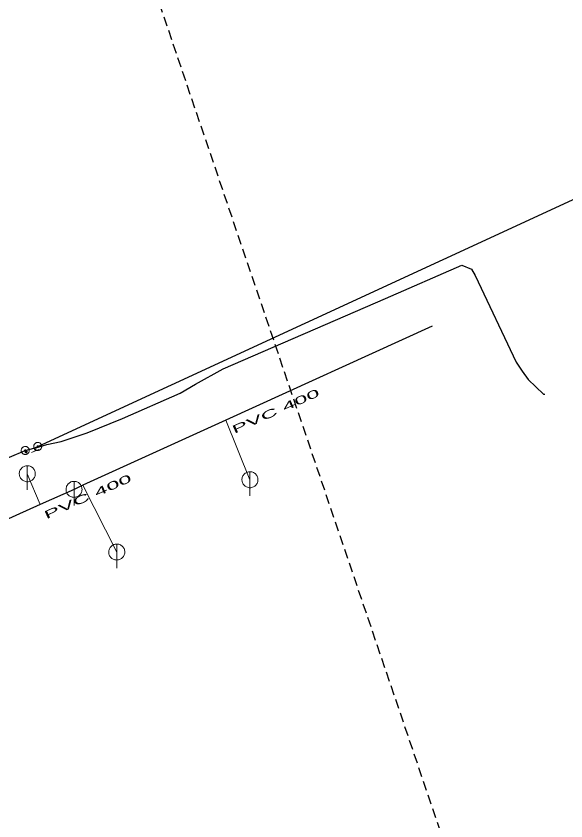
# Model space of a CAD drawing. Extents: x -659250 to -657316, y -997555 to -993684.
# Drawn here: x -657783.8 to -657715.2, y -996267.1 to -996166.6 of the extents above; entities that cross this region are included whole.
import ezdxf

# ---------------------------------------------------------------- set-up
doc = ezdxf.new("R2010")
doc.units = 0
doc.header["$LTSCALE"] = 0.4
doc.linetypes.add('MEDIUM_DASHED', pattern=[4.5, 3, -1.5])
doc.layers.add('1', color=7, linetype='Continuous')
for name, color, linetype, lineweight in [('11', 7, 'Continuous', 13), ('14', 7, 'Continuous', 25), ('17', 7, 'Continuous', 25), ('22', 7, 'Continuous', 13), ('34', 7, 'Continuous', 13), ('47', 7, 'Continuous', 13), ('63', 7, 'MEDIUM_DASHED', 25), ('9', 7, 'Continuous', 13)]:
    doc.layers.add(name, color=color, linetype=linetype, lineweight=lineweight)

msp = doc.modelspace()

# ---------------------------------------------------------------- linework, layer by layer
at = {"layer": '11'}
for p, q in [((-657754.6, -996224.46), (-657757.611, -996217.032)), ((-657782.379, -996223.71), (-657780.76, -996227.561)), ((-657771.219, -996233.489), (-657775.438, -996225.153))]:
    msp.add_line(p, q, dxfattribs=at)
at = {"layer": '14', "lineweight": 13}
for p, q in [((-657781.075, -996220.295), (-657781.03, -996220.41)), ((-657781.574, -996220.526), (-657781.39, -996220.87))]:
    msp.add_line(p, q, dxfattribs=at)
at = {"layer": '14'}
for points in [[(-657731.859, -996205.3), (-657757.611, -996217.032), (-657775.438, -996225.153), (-657776.55, -996225.66)], [(-657776.55, -996225.66), (-657780.76, -996227.561), (-657816.403, -996243.664), (-657823.5, -996246.87)]]:
    msp.add_lwpolyline(points, dxfattribs=at)
at = {"layer": '14', "lineweight": 13}
msp.add_lwpolyline([(-657782.637, -996220.807), (-657782.613, -996220.861), (-657782.53, -996220.969)], dxfattribs=at)
at = {"layer": '17'}
for points in [[(-657782.637, -996220.807), (-657781.574, -996220.526), (-657781.075, -996220.295), (-657562.653, -996119.43)], [(-657781.03, -996220.41), (-657779.926, -996220.048), (-657778.17, -996219.68), (-657774.907, -996218.61), (-657770.499, -996216.824), (-657763.289, -996213.66), (-657761.395, -996212.515), (-657757.94, -996210.6), (-657737.689, -996201.82), (-657728.149, -996197.67), (-657726.969, -996198.149), (-657726.483, -996198.957), (-657721.39, -996209.77), (-657720.624, -996210.889), (-657719.899, -996211.949), (-657717.983, -996213.755), (-657717.798, -996213.765)], [(-657822.434, -996236.967), (-657821.62, -996236.52), (-657784.598, -996221.628), (-657782.637, -996220.807)]]:
    msp.add_lwpolyline(points, dxfattribs=at)
at = {"layer": '22'}
for p, q in [((-657782.379, -996225.71), (-657782.378, -996222.71)), ((-657754.6, -996226.46), (-657754.599, -996223.46)), ((-657776.55, -996227.66), (-657776.549, -996224.66)), ((-657771.219, -996235.489), (-657771.218, -996232.489))]:
    msp.add_line(p, q, dxfattribs=at)
for points in [[(-657781.379, -996223.71), (-657781.384, -996223.601), (-657781.402, -996223.493), (-657781.432, -996223.387), (-657781.472, -996223.286), (-657781.524, -996223.189), (-657781.586, -996223.099), (-657781.658, -996223.016), (-657781.738, -996222.942), (-657781.826, -996222.876), (-657781.92, -996222.821), (-657782.02, -996222.776), (-657782.125, -996222.743), (-657782.232, -996222.721), (-657782.341, -996222.711), (-657782.451, -996222.713), (-657782.559, -996222.727), (-657782.666, -996222.752), (-657782.769, -996222.789), (-657782.867, -996222.838), (-657782.959, -996222.896), (-657783.045, -996222.965), (-657783.122, -996223.042), (-657783.191, -996223.128), (-657783.25, -996223.22), (-657783.298, -996223.318), (-657783.335, -996223.421), (-657783.361, -996223.528), (-657783.375, -996223.636), (-657783.378, -996223.746), (-657783.368, -996223.855), (-657783.347, -996223.962), (-657783.313, -996224.066), (-657783.269, -996224.166), (-657783.214, -996224.261), (-657783.148, -996224.349), (-657783.074, -996224.429), (-657782.991, -996224.501), (-657782.901, -996224.563), (-657782.805, -996224.615), (-657782.703, -996224.656), (-657782.598, -996224.686), (-657782.49, -996224.704), (-657782.38, -996224.71), (-657782.271, -996224.704), (-657782.163, -996224.686), (-657782.058, -996224.657), (-657781.956, -996224.616), (-657781.859, -996224.564), (-657781.769, -996224.502), (-657781.686, -996224.431), (-657781.611, -996224.351), (-657781.546, -996224.263), (-657781.49, -996224.169), (-657781.446, -996224.069), (-657781.412, -996223.965), (-657781.39, -996223.857), (-657781.38, -996223.748)], [(-657753.6, -996224.46), (-657753.605, -996224.351), (-657753.623, -996224.243), (-657753.653, -996224.137), (-657753.693, -996224.036), (-657753.745, -996223.939), (-657753.807, -996223.849), (-657753.879, -996223.766), (-657753.959, -996223.692), (-657754.047, -996223.626), (-657754.141, -996223.571), (-657754.241, -996223.526), (-657754.346, -996223.493), (-657754.453, -996223.471), (-657754.562, -996223.461), (-657754.672, -996223.463), (-657754.78, -996223.477), (-657754.887, -996223.502), (-657754.99, -996223.539), (-657755.088, -996223.588), (-657755.18, -996223.646), (-657755.266, -996223.715), (-657755.343, -996223.792), (-657755.412, -996223.878), (-657755.471, -996223.97), (-657755.519, -996224.068), (-657755.556, -996224.171), (-657755.582, -996224.278), (-657755.596, -996224.386), (-657755.599, -996224.496), (-657755.589, -996224.605), (-657755.568, -996224.712), (-657755.534, -996224.816), (-657755.49, -996224.916), (-657755.435, -996225.011), (-657755.369, -996225.099), (-657755.295, -996225.179), (-657755.212, -996225.251), (-657755.122, -996225.313), (-657755.026, -996225.365), (-657754.924, -996225.406), (-657754.819, -996225.436), (-657754.711, -996225.454), (-657754.601, -996225.46), (-657754.492, -996225.454), (-657754.384, -996225.436), (-657754.279, -996225.407), (-657754.177, -996225.366), (-657754.08, -996225.314), (-657753.99, -996225.252), (-657753.907, -996225.181), (-657753.832, -996225.101), (-657753.767, -996225.013), (-657753.711, -996224.919), (-657753.667, -996224.819), (-657753.633, -996224.715), (-657753.611, -996224.607), (-657753.601, -996224.498)], [(-657775.55, -996225.66), (-657775.555, -996225.551), (-657775.573, -996225.443), (-657775.603, -996225.337), (-657775.643, -996225.236), (-657775.695, -996225.139), (-657775.757, -996225.049), (-657775.829, -996224.966), (-657775.909, -996224.892), (-657775.997, -996224.826), (-657776.091, -996224.771), (-657776.191, -996224.726), (-657776.296, -996224.693), (-657776.403, -996224.671), (-657776.512, -996224.661), (-657776.622, -996224.663), (-657776.73, -996224.677), (-657776.837, -996224.702), (-657776.94, -996224.739), (-657777.038, -996224.788), (-657777.13, -996224.846), (-657777.216, -996224.915), (-657777.293, -996224.992), (-657777.362, -996225.078), (-657777.421, -996225.17), (-657777.469, -996225.268), (-657777.506, -996225.371), (-657777.532, -996225.478), (-657777.546, -996225.586), (-657777.549, -996225.696), (-657777.539, -996225.805), (-657777.518, -996225.912), (-657777.484, -996226.016), (-657777.44, -996226.116), (-657777.385, -996226.211), (-657777.319, -996226.299), (-657777.245, -996226.379), (-657777.162, -996226.451), (-657777.072, -996226.513), (-657776.976, -996226.565), (-657776.874, -996226.606), (-657776.769, -996226.636), (-657776.661, -996226.654), (-657776.551, -996226.66), (-657776.442, -996226.654), (-657776.334, -996226.636), (-657776.229, -996226.607), (-657776.127, -996226.566), (-657776.03, -996226.514), (-657775.94, -996226.452), (-657775.857, -996226.381), (-657775.782, -996226.301), (-657775.717, -996226.213), (-657775.661, -996226.119), (-657775.617, -996226.019), (-657775.583, -996225.915), (-657775.561, -996225.807), (-657775.551, -996225.698)], [(-657770.219, -996233.489), (-657770.224, -996233.38), (-657770.242, -996233.272), (-657770.272, -996233.166), (-657770.312, -996233.065), (-657770.364, -996232.968), (-657770.426, -996232.878), (-657770.498, -996232.795), (-657770.578, -996232.721), (-657770.666, -996232.655), (-657770.76, -996232.6), (-657770.86, -996232.555), (-657770.965, -996232.522), (-657771.072, -996232.5), (-657771.181, -996232.49), (-657771.291, -996232.492), (-657771.399, -996232.506), (-657771.506, -996232.531), (-657771.609, -996232.568), (-657771.707, -996232.617), (-657771.799, -996232.675), (-657771.885, -996232.744), (-657771.962, -996232.821), (-657772.031, -996232.907), (-657772.09, -996232.999), (-657772.138, -996233.097), (-657772.175, -996233.2), (-657772.201, -996233.307), (-657772.215, -996233.415), (-657772.218, -996233.525), (-657772.208, -996233.634), (-657772.187, -996233.741), (-657772.153, -996233.845), (-657772.109, -996233.945), (-657772.054, -996234.04), (-657771.988, -996234.128), (-657771.914, -996234.208), (-657771.831, -996234.28), (-657771.741, -996234.342), (-657771.645, -996234.394), (-657771.543, -996234.435), (-657771.438, -996234.465), (-657771.33, -996234.483), (-657771.22, -996234.489), (-657771.111, -996234.483), (-657771.003, -996234.465), (-657770.898, -996234.436), (-657770.796, -996234.395), (-657770.699, -996234.343), (-657770.609, -996234.281), (-657770.526, -996234.21), (-657770.451, -996234.13), (-657770.386, -996234.042), (-657770.33, -996233.948), (-657770.286, -996233.848), (-657770.252, -996233.744), (-657770.23, -996233.636), (-657770.22, -996233.527)]]:
    msp.add_lwpolyline(points, close=True, dxfattribs=at)
at = {"layer": '34'}
for p, q in [((-657780.566, -996220.223), (-657781.494, -996220.595)), ((-657782.144, -996220.687), (-657783.082, -996221.033)), ((-657780.921, -996220.696), (-657781.859, -996221.042))]:
    msp.add_line(p, q, dxfattribs=at)
at = {"layer": '47'}
for points in [[(-657782.182, -996220.597), (-657782.207, -996220.551), (-657782.236, -996220.507), (-657782.27, -996220.468), (-657782.307, -996220.431), (-657782.348, -996220.398), (-657782.393, -996220.37), (-657782.439, -996220.348), (-657782.489, -996220.33), (-657782.539, -996220.317), (-657782.591, -996220.309), (-657782.644, -996220.306), (-657782.696, -996220.311), (-657782.747, -996220.319), (-657782.797, -996220.333), (-657782.846, -996220.352), (-657782.892, -996220.377), (-657782.936, -996220.406), (-657782.976, -996220.44), (-657783.012, -996220.477), (-657783.045, -996220.518), (-657783.073, -996220.563), (-657783.096, -996220.61), (-657783.114, -996220.659), (-657783.127, -996220.709), (-657783.134, -996220.761), (-657783.137, -996220.814), (-657783.133, -996220.866), (-657783.124, -996220.917), (-657783.11, -996220.967), (-657783.091, -996221.016), (-657783.066, -996221.062), (-657783.037, -996221.106), (-657783.004, -996221.147), (-657782.966, -996221.182), (-657782.925, -996221.215), (-657782.881, -996221.243), (-657782.834, -996221.266), (-657782.785, -996221.285), (-657782.734, -996221.297), (-657782.682, -996221.304), (-657782.629, -996221.307), (-657782.578, -996221.304), (-657782.526, -996221.294), (-657782.476, -996221.28), (-657782.427, -996221.261), (-657782.381, -996221.236), (-657782.337, -996221.207), (-657782.297, -996221.174), (-657782.261, -996221.136), (-657782.228, -996221.095), (-657782.2, -996221.051), (-657782.177, -996221.004), (-657782.159, -996220.955), (-657782.147, -996220.904), (-657782.139, -996220.852), (-657782.136, -996220.799), (-657782.14, -996220.748), (-657782.149, -996220.696), (-657782.163, -996220.646)], [(-657780.575, -996220.295), (-657780.578, -996220.243), (-657780.586, -996220.191), (-657780.6, -996220.141), (-657780.617, -996220.092), (-657780.642, -996220.045), (-657780.671, -996220.001), (-657780.703, -996219.961), (-657780.74, -996219.924), (-657780.781, -996219.891), (-657780.825, -996219.862), (-657780.872, -996219.838), (-657780.921, -996219.82), (-657780.97, -996219.806), (-657781.022, -996219.798), (-657781.075, -996219.795), (-657781.127, -996219.798), (-657781.179, -996219.806), (-657781.23, -996219.82), (-657781.277, -996219.838), (-657781.325, -996219.862), (-657781.369, -996219.891), (-657781.409, -996219.924), (-657781.446, -996219.961), (-657781.48, -996220.001), (-657781.507, -996220.045), (-657781.532, -996220.092), (-657781.551, -996220.141), (-657781.563, -996220.191), (-657781.571, -996220.243), (-657781.575, -996220.295), (-657781.571, -996220.347), (-657781.563, -996220.399), (-657781.551, -996220.45), (-657781.532, -996220.498), (-657781.507, -996220.545), (-657781.48, -996220.589), (-657781.446, -996220.63), (-657781.409, -996220.667), (-657781.369, -996220.7), (-657781.325, -996220.728), (-657781.277, -996220.752), (-657781.23, -996220.771), (-657781.179, -996220.784), (-657781.127, -996220.792), (-657781.075, -996220.795), (-657781.022, -996220.792), (-657780.97, -996220.784), (-657780.921, -996220.771), (-657780.872, -996220.752), (-657780.825, -996220.728), (-657780.781, -996220.7), (-657780.74, -996220.667), (-657780.703, -996220.63), (-657780.671, -996220.589), (-657780.642, -996220.545), (-657780.617, -996220.498), (-657780.6, -996220.45), (-657780.586, -996220.399), (-657780.578, -996220.347)], [(-657780.992, -996220.295), (-657780.992, -996220.286), (-657780.995, -996220.278), (-657780.997, -996220.27), (-657781, -996220.262), (-657781.004, -996220.254), (-657781.009, -996220.247), (-657781.014, -996220.24), (-657781.019, -996220.234), (-657781.027, -996220.229), (-657781.034, -996220.224), (-657781.041, -996220.22), (-657781.049, -996220.217), (-657781.058, -996220.215), (-657781.066, -996220.213), (-657781.075, -996220.213), (-657781.083, -996220.213), (-657781.092, -996220.215), (-657781.1, -996220.217), (-657781.108, -996220.22), (-657781.115, -996220.224), (-657781.122, -996220.229), (-657781.13, -996220.234), (-657781.136, -996220.24), (-657781.142, -996220.247), (-657781.146, -996220.254), (-657781.149, -996220.262), (-657781.152, -996220.27), (-657781.154, -996220.278), (-657781.157, -996220.286), (-657781.157, -996220.295), (-657781.157, -996220.304), (-657781.154, -996220.312), (-657781.152, -996220.32), (-657781.149, -996220.328), (-657781.146, -996220.336), (-657781.142, -996220.343), (-657781.136, -996220.35), (-657781.13, -996220.356), (-657781.122, -996220.362), (-657781.115, -996220.366), (-657781.108, -996220.37), (-657781.1, -996220.373), (-657781.092, -996220.375), (-657781.083, -996220.377), (-657781.075, -996220.377), (-657781.066, -996220.377), (-657781.058, -996220.375), (-657781.049, -996220.373), (-657781.041, -996220.37), (-657781.034, -996220.366), (-657781.027, -996220.362), (-657781.019, -996220.356), (-657781.014, -996220.35), (-657781.009, -996220.343), (-657781.004, -996220.336), (-657781, -996220.328), (-657780.997, -996220.32), (-657780.995, -996220.312), (-657780.992, -996220.304)], [(-657782.562, -996220.772), (-657782.566, -996220.764), (-657782.571, -996220.758), (-657782.576, -996220.751), (-657782.582, -996220.745), (-657782.589, -996220.74), (-657782.597, -996220.735), (-657782.604, -996220.731), (-657782.612, -996220.728), (-657782.621, -996220.726), (-657782.629, -996220.725), (-657782.638, -996220.725), (-657782.646, -996220.725), (-657782.655, -996220.727), (-657782.663, -996220.728), (-657782.671, -996220.732), (-657782.679, -996220.736), (-657782.685, -996220.741), (-657782.692, -996220.746), (-657782.698, -996220.752), (-657782.703, -996220.759), (-657782.708, -996220.767), (-657782.712, -996220.774), (-657782.715, -996220.782), (-657782.717, -996220.791), (-657782.718, -996220.799), (-657782.718, -996220.808), (-657782.718, -996220.816), (-657782.716, -996220.825), (-657782.715, -996220.833), (-657782.711, -996220.841), (-657782.707, -996220.849), (-657782.702, -996220.855), (-657782.697, -996220.862), (-657782.691, -996220.868), (-657782.684, -996220.873), (-657782.677, -996220.878), (-657782.669, -996220.882), (-657782.661, -996220.885), (-657782.652, -996220.887), (-657782.644, -996220.888), (-657782.635, -996220.888), (-657782.627, -996220.888), (-657782.618, -996220.886), (-657782.61, -996220.885), (-657782.602, -996220.881), (-657782.594, -996220.877), (-657782.588, -996220.872), (-657782.581, -996220.867), (-657782.575, -996220.861), (-657782.57, -996220.854), (-657782.565, -996220.847), (-657782.561, -996220.839), (-657782.558, -996220.831), (-657782.556, -996220.822), (-657782.555, -996220.814), (-657782.555, -996220.805), (-657782.555, -996220.797), (-657782.557, -996220.788), (-657782.558, -996220.78)]]:
    msp.add_lwpolyline(points, close=True, dxfattribs=at)
at = {"layer": '63'}
msp.add_lwpolyline([(-659116.685, -993855.266), (-658551.464, -993848.288), (-658551.464, -993848.288), (-657316.352, -997490.822), (-657316.352, -997490.822), (-657839.705, -997490.822), (-657839.705, -997490.822)], close=True, dxfattribs=at)
at = {"layer": '9'}
for points in [[(-657782.656, -996220.969), (-657782.656, -996220.982), (-657782.654, -996220.995), (-657782.651, -996221.008), (-657782.646, -996221.02), (-657782.64, -996221.032), (-657782.633, -996221.043), (-657782.625, -996221.053), (-657782.615, -996221.063), (-657782.605, -996221.071), (-657782.594, -996221.078), (-657782.582, -996221.084), (-657782.57, -996221.089), (-657782.557, -996221.092), (-657782.544, -996221.094), (-657782.531, -996221.096), (-657782.518, -996221.095), (-657782.505, -996221.093), (-657782.492, -996221.09), (-657782.48, -996221.085), (-657782.468, -996221.079), (-657782.457, -996221.072), (-657782.447, -996221.064), (-657782.437, -996221.054), (-657782.429, -996221.044), (-657782.422, -996221.033), (-657782.416, -996221.021), (-657782.411, -996221.009), (-657782.408, -996220.996), (-657782.406, -996220.983), (-657782.404, -996220.97), (-657782.405, -996220.957), (-657782.407, -996220.944), (-657782.41, -996220.931), (-657782.415, -996220.919), (-657782.421, -996220.907), (-657782.428, -996220.896), (-657782.436, -996220.886), (-657782.446, -996220.876), (-657782.456, -996220.868), (-657782.467, -996220.861), (-657782.479, -996220.855), (-657782.491, -996220.85), (-657782.504, -996220.847), (-657782.517, -996220.845), (-657782.53, -996220.844), (-657782.543, -996220.844), (-657782.556, -996220.846), (-657782.569, -996220.849), (-657782.581, -996220.854), (-657782.593, -996220.86), (-657782.604, -996220.867), (-657782.614, -996220.875), (-657782.624, -996220.885), (-657782.632, -996220.895), (-657782.639, -996220.906), (-657782.645, -996220.918), (-657782.65, -996220.93), (-657782.653, -996220.943), (-657782.655, -996220.956)], [(-657782.636, -996220.969), (-657782.637, -996220.98), (-657782.635, -996220.991), (-657782.632, -996221.002), (-657782.628, -996221.012), (-657782.623, -996221.022), (-657782.617, -996221.031), (-657782.61, -996221.04), (-657782.602, -996221.048), (-657782.593, -996221.055), (-657782.584, -996221.061), (-657782.574, -996221.066), (-657782.564, -996221.07), (-657782.553, -996221.073), (-657782.542, -996221.076), (-657782.531, -996221.076), (-657782.52, -996221.076), (-657782.509, -996221.074), (-657782.498, -996221.071), (-657782.488, -996221.067), (-657782.478, -996221.062), (-657782.469, -996221.056), (-657782.46, -996221.049), (-657782.452, -996221.041), (-657782.445, -996221.032), (-657782.439, -996221.023), (-657782.434, -996221.013), (-657782.43, -996221.003), (-657782.427, -996220.992), (-657782.425, -996220.981), (-657782.424, -996220.97), (-657782.424, -996220.959), (-657782.426, -996220.948), (-657782.429, -996220.937), (-657782.433, -996220.927), (-657782.438, -996220.917), (-657782.444, -996220.908), (-657782.451, -996220.899), (-657782.459, -996220.891), (-657782.468, -996220.884), (-657782.477, -996220.878), (-657782.487, -996220.873), (-657782.497, -996220.869), (-657782.508, -996220.866), (-657782.519, -996220.864), (-657782.53, -996220.864), (-657782.541, -996220.863), (-657782.552, -996220.865), (-657782.563, -996220.868), (-657782.573, -996220.872), (-657782.583, -996220.877), (-657782.592, -996220.883), (-657782.601, -996220.89), (-657782.609, -996220.898), (-657782.616, -996220.907), (-657782.622, -996220.916), (-657782.627, -996220.926), (-657782.631, -996220.936), (-657782.634, -996220.947), (-657782.636, -996220.958)], [(-657782.617, -996220.969), (-657782.617, -996220.978), (-657782.616, -996220.987), (-657782.613, -996220.996), (-657782.61, -996221.004), (-657782.606, -996221.012), (-657782.601, -996221.02), (-657782.595, -996221.027), (-657782.589, -996221.033), (-657782.582, -996221.039), (-657782.574, -996221.044), (-657782.566, -996221.048), (-657782.558, -996221.051), (-657782.549, -996221.054), (-657782.54, -996221.055), (-657782.531, -996221.057), (-657782.522, -996221.056), (-657782.513, -996221.055), (-657782.504, -996221.052), (-657782.496, -996221.049), (-657782.488, -996221.045), (-657782.48, -996221.04), (-657782.473, -996221.034), (-657782.467, -996221.028), (-657782.461, -996221.021), (-657782.456, -996221.013), (-657782.452, -996221.005), (-657782.449, -996220.997), (-657782.446, -996220.988), (-657782.445, -996220.979), (-657782.443, -996220.97), (-657782.444, -996220.961), (-657782.445, -996220.952), (-657782.448, -996220.943), (-657782.451, -996220.935), (-657782.455, -996220.927), (-657782.46, -996220.919), (-657782.466, -996220.912), (-657782.472, -996220.906), (-657782.479, -996220.9), (-657782.487, -996220.895), (-657782.495, -996220.891), (-657782.503, -996220.888), (-657782.512, -996220.885), (-657782.521, -996220.884), (-657782.53, -996220.883), (-657782.539, -996220.883), (-657782.548, -996220.884), (-657782.557, -996220.887), (-657782.565, -996220.89), (-657782.573, -996220.894), (-657782.581, -996220.899), (-657782.588, -996220.905), (-657782.594, -996220.911), (-657782.6, -996220.918), (-657782.605, -996220.926), (-657782.609, -996220.934), (-657782.612, -996220.942), (-657782.615, -996220.951), (-657782.616, -996220.96)], [(-657782.597, -996220.969), (-657782.597, -996220.976), (-657782.596, -996220.983), (-657782.595, -996220.99), (-657782.592, -996220.996), (-657782.589, -996221.002), (-657782.585, -996221.008), (-657782.581, -996221.014), (-657782.576, -996221.019), (-657782.57, -996221.023), (-657782.564, -996221.027), (-657782.558, -996221.03), (-657782.552, -996221.033), (-657782.545, -996221.034), (-657782.538, -996221.037), (-657782.531, -996221.037), (-657782.524, -996221.037), (-657782.517, -996221.035), (-657782.51, -996221.034), (-657782.504, -996221.031), (-657782.497, -996221.028), (-657782.492, -996221.024), (-657782.486, -996221.02), (-657782.481, -996221.015), (-657782.477, -996221.009), (-657782.473, -996221.003), (-657782.47, -996220.997), (-657782.467, -996220.991), (-657782.465, -996220.984), (-657782.464, -996220.977), (-657782.463, -996220.97), (-657782.463, -996220.963), (-657782.464, -996220.956), (-657782.466, -996220.949), (-657782.469, -996220.943), (-657782.472, -996220.936), (-657782.476, -996220.931), (-657782.48, -996220.925), (-657782.485, -996220.92), (-657782.491, -996220.916), (-657782.496, -996220.912), (-657782.503, -996220.909), (-657782.509, -996220.906), (-657782.516, -996220.904), (-657782.523, -996220.903), (-657782.53, -996220.903), (-657782.537, -996220.903), (-657782.544, -996220.903), (-657782.551, -996220.905), (-657782.557, -996220.908), (-657782.563, -996220.911), (-657782.569, -996220.915), (-657782.575, -996220.919), (-657782.58, -996220.924), (-657782.584, -996220.93), (-657782.588, -996220.935), (-657782.591, -996220.942), (-657782.594, -996220.948), (-657782.595, -996220.955), (-657782.597, -996220.962)], [(-657782.577, -996220.969), (-657782.577, -996220.974), (-657782.577, -996220.979), (-657782.576, -996220.984), (-657782.574, -996220.988), (-657782.572, -996220.993), (-657782.569, -996220.997), (-657782.566, -996221), (-657782.562, -996221.004), (-657782.559, -996221.007), (-657782.555, -996221.01), (-657782.55, -996221.012), (-657782.546, -996221.014), (-657782.541, -996221.015), (-657782.536, -996221.017), (-657782.531, -996221.017), (-657782.526, -996221.017), (-657782.521, -996221.016), (-657782.516, -996221.015), (-657782.512, -996221.013), (-657782.507, -996221.011), (-657782.503, -996221.008), (-657782.499, -996221.005), (-657782.496, -996221.001), (-657782.493, -996220.998), (-657782.49, -996220.994), (-657782.488, -996220.989), (-657782.486, -996220.985), (-657782.485, -996220.98), (-657782.484, -996220.975), (-657782.483, -996220.97), (-657782.483, -996220.965), (-657782.484, -996220.96), (-657782.485, -996220.955), (-657782.487, -996220.951), (-657782.489, -996220.946), (-657782.492, -996220.942), (-657782.495, -996220.938), (-657782.498, -996220.935), (-657782.502, -996220.932), (-657782.506, -996220.929), (-657782.511, -996220.927), (-657782.515, -996220.925), (-657782.52, -996220.924), (-657782.525, -996220.923), (-657782.53, -996220.923), (-657782.535, -996220.923), (-657782.54, -996220.924), (-657782.545, -996220.924), (-657782.549, -996220.926), (-657782.554, -996220.928), (-657782.558, -996220.931), (-657782.561, -996220.934), (-657782.565, -996220.937), (-657782.568, -996220.941), (-657782.571, -996220.945), (-657782.573, -996220.95), (-657782.575, -996220.954), (-657782.576, -996220.959), (-657782.577, -996220.964)], [(-657782.557, -996220.969), (-657782.557, -996220.972), (-657782.558, -996220.975), (-657782.557, -996220.977), (-657782.556, -996220.98), (-657782.555, -996220.983), (-657782.553, -996220.985), (-657782.551, -996220.987), (-657782.549, -996220.989), (-657782.547, -996220.991), (-657782.545, -996220.993), (-657782.542, -996220.995), (-657782.539, -996220.996), (-657782.537, -996220.996), (-657782.534, -996220.997), (-657782.531, -996220.997), (-657782.528, -996220.997), (-657782.525, -996220.997), (-657782.522, -996220.996), (-657782.52, -996220.995), (-657782.517, -996220.994), (-657782.515, -996220.992), (-657782.512, -996220.99), (-657782.51, -996220.988), (-657782.509, -996220.986), (-657782.507, -996220.984), (-657782.506, -996220.981), (-657782.504, -996220.978), (-657782.504, -996220.976), (-657782.503, -996220.973), (-657782.502, -996220.97), (-657782.503, -996220.967), (-657782.503, -996220.964), (-657782.504, -996220.961), (-657782.505, -996220.959), (-657782.506, -996220.956), (-657782.508, -996220.954), (-657782.509, -996220.951), (-657782.511, -996220.949), (-657782.514, -996220.948), (-657782.516, -996220.946), (-657782.519, -996220.945), (-657782.521, -996220.944), (-657782.524, -996220.943), (-657782.527, -996220.943), (-657782.53, -996220.942), (-657782.533, -996220.943), (-657782.536, -996220.942), (-657782.538, -996220.944), (-657782.541, -996220.944), (-657782.544, -996220.945), (-657782.546, -996220.947), (-657782.548, -996220.948), (-657782.55, -996220.95), (-657782.552, -996220.953), (-657782.554, -996220.955), (-657782.555, -996220.958), (-657782.556, -996220.96), (-657782.557, -996220.963), (-657782.557, -996220.966)], [(-657782.538, -996220.969), (-657782.538, -996220.971), (-657782.538, -996220.971), (-657782.537, -996220.971), (-657782.537, -996220.973), (-657782.538, -996220.974), (-657782.536, -996220.974), (-657782.536, -996220.974), (-657782.536, -996220.976), (-657782.536, -996220.976), (-657782.535, -996220.977), (-657782.533, -996220.977), (-657782.533, -996220.977), (-657782.533, -996220.978), (-657782.531, -996220.978), (-657782.531, -996220.978), (-657782.53, -996220.978), (-657782.529, -996220.978), (-657782.529, -996220.977), (-657782.528, -996220.977), (-657782.526, -996220.977), (-657782.526, -996220.976), (-657782.526, -996220.976), (-657782.525, -996220.975), (-657782.525, -996220.975), (-657782.523, -996220.974), (-657782.523, -996220.973), (-657782.522, -996220.972), (-657782.522, -996220.972), (-657782.522, -996220.971), (-657782.522, -996220.97), (-657782.522, -996220.969), (-657782.522, -996220.968), (-657782.522, -996220.968), (-657782.523, -996220.967), (-657782.523, -996220.966), (-657782.524, -996220.965), (-657782.524, -996220.965), (-657782.525, -996220.964), (-657782.525, -996220.964), (-657782.526, -996220.963), (-657782.527, -996220.963), (-657782.528, -996220.962), (-657782.528, -996220.962), (-657782.529, -996220.962), (-657782.53, -996220.962), (-657782.531, -996220.962), (-657782.532, -996220.962), (-657782.532, -996220.962), (-657782.533, -996220.963), (-657782.534, -996220.962), (-657782.535, -996220.964), (-657782.535, -996220.964), (-657782.536, -996220.964), (-657782.536, -996220.964), (-657782.537, -996220.966), (-657782.537, -996220.967), (-657782.537, -996220.968), (-657782.538, -996220.968), (-657782.538, -996220.969)]]:
    msp.add_lwpolyline(points, close=True, dxfattribs=at)

# ---------------------------------------------------------------- texts
at = {"layer": '1', "width": 2.2}
for p in [(-657756.566, -996218.737), (-657780.013, -996229.411)]:
    msp.add_text('PVC 400 ', height=1, rotation=24, dxfattribs=at).set_placement(p)

doc.saveas('drawing.dxf')
